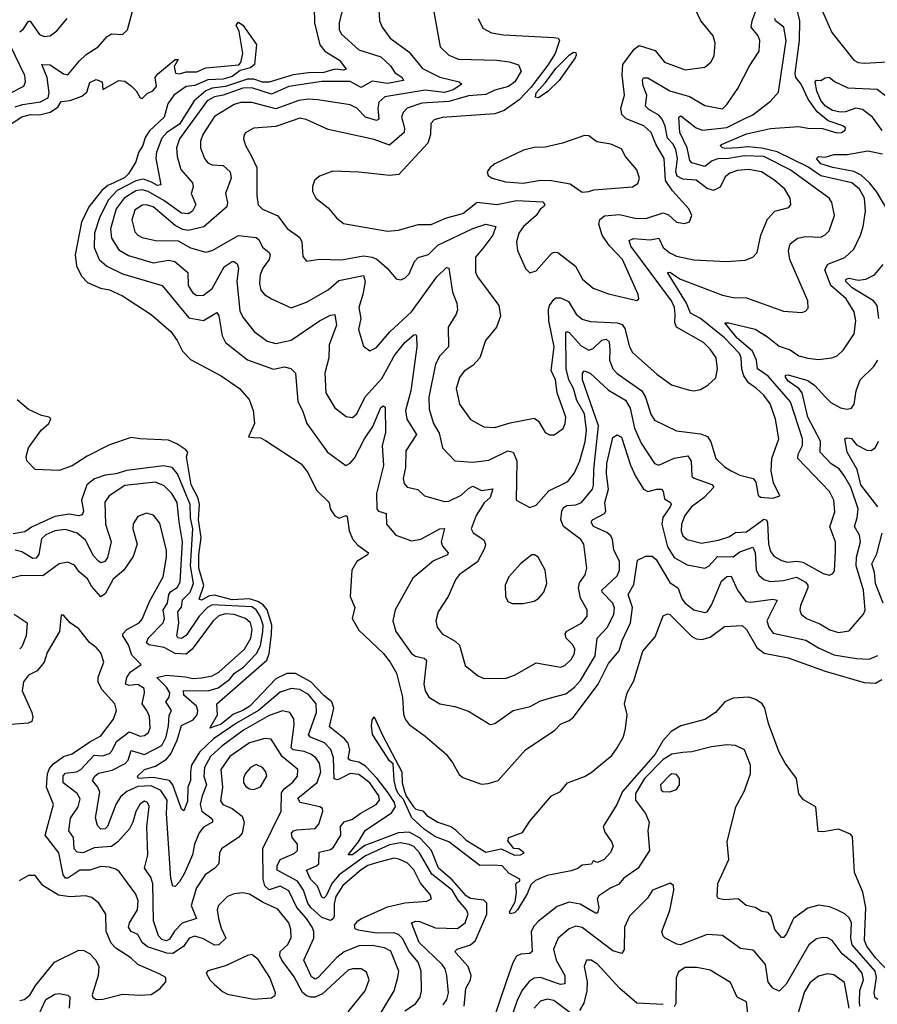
# Model space of a CAD drawing. Extents: x 1443846 to 1577407, y 839182 to 927291.
# Tile 393 of 535: x 1542195 to 1546113, y 887513 to 892009. Entities that reach past the tile are written whole.
import ezdxf

# ---------------------------------------------------------------- set-up
doc = ezdxf.new("R2010")
doc.units = 0

msp = doc.modelspace()

# ---------------------------------------------------------------- linework, layer by layer
at = {"layer": '0CON20XD'}
for points in [[(1542175, 891612), (1542207.3, 891622.7), (1542290, 891635), (1542325, 891652.4), (1542330, 891675), (1542321.2, 891745), (1542296.7, 891805), (1542335, 891802.9), (1542395, 891762.5), (1542415, 891756.9), (1542468, 891822), (1542499.2, 891850.8), (1542553.6, 891885), (1542595, 891933.3), (1542615, 891944.5), (1542665, 891941.5), (1542687.6, 891962.4), (1542714.7, 892065.3)], [(1543541, 892065), (1543541.8, 891995), (1543565.8, 891895), (1543589.2, 891865), (1543656.4, 891825), (1543687.1, 891782.9), (1543675, 891778.8), (1543635, 891783), (1543585, 891769), (1543515, 891767.2), (1543445, 891757.3), (1543335, 891723.4), (1543305, 891724.2), (1543265, 891737.5), (1543235, 891737.2), (1543135, 891704.3), (1543075, 891697.1), (1543044.8, 891685.2), (1542991.8, 891638.2), (1542925, 891532.3), (1542867.8, 891495), (1542845, 891468.9), (1542820.6, 891405), (1542817.7, 891375), (1542839.5, 891255), (1542825, 891251.6), (1542796.8, 891266.8), (1542760.9, 891280.9), (1542725, 891274.2), (1542641.1, 891228.9), (1542599.7, 891185), (1542559.3, 891105), (1542537, 891035), (1542535, 890968.8), (1542558.8, 890915), (1542593.5, 890883.5), (1542665, 890848.4), (1542845.2, 890795.2), (1542968.2, 890648.2), (1543035, 890635.2), (1543095, 890672.9), (1543105, 890656.7), (1543120.3, 890565), (1543134.7, 890535), (1543235.8, 890455.8), (1543355, 890414.2), (1543405, 890424.5), (1543433.6, 890416.4), (1543454.5, 890394.5), (1543465.8, 890265.8), (1543487.1, 890225), (1543506.1, 890165), (1543601.2, 890035), (1543685, 889973.6), (1543705, 889983.8), (1543725, 890007.7), (1543769.7, 890095), (1543808.1, 890151.9), (1543845, 890238.4), (1543855, 890245.9), (1543865, 890240.6), (1543865.9, 890125), (1543851.1, 890065), (1543856.8, 889973.2), (1543824.8, 889845), (1543826.3, 889776.3), (1543834.7, 889764.7), (1543869.2, 889755), (1543870.5, 889705), (1543913.3, 889655), (1543985, 889629.2), (1544027.6, 889637.6), (1544115, 889684.6), (1544135, 889686.2), (1544120, 889625), (1544126.2, 889605), (1544151.8, 889575), (1544148.9, 889565), (1544085, 889537.9), (1543990.6, 889459.4), (1543910.6, 889315), (1543899.4, 889265), (1543913.8, 889215), (1543985.7, 889115.7), (1544002.9, 889102.9), (1544043.1, 889093.1), (1544054, 889084), (1544041.6, 888975), (1544046.9, 888945), (1544064.5, 888915), (1544114.7, 888884.7), (1544182.7, 888872.7), (1544245, 888851.1), (1544345, 888790.6), (1544365, 888795.6), (1544450, 888855), (1544526.6, 888873.4), (1544575, 888899.5), (1544625.9, 888914.1), (1544689.4, 888930.6), (1544729.4, 888960.6), (1544757.6, 888992.4), (1544823.5, 889105), (1544832.9, 889185), (1544880.6, 889235), (1544909.1, 889295), (1544912.4, 889322.4), (1544905.3, 889345), (1544855.4, 889395), (1544854.6, 889405), (1544925, 889469.5), (1544934.7, 889495), (1544934.7, 889535), (1544908.9, 889588.9), (1544903.6, 889635), (1544895, 889652.2), (1544877.9, 889667.9), (1544816.9, 889695), (1544805.6, 889715), (1544811.9, 889725), (1544866.1, 889753.9), (1544873.2, 889765), (1544867.6, 889805), (1544884.2, 889865), (1544875.4, 889935), (1544877.5, 889982.5), (1544905, 890101.1), (1544925, 890113.6), (1544945, 890103.5), (1544985.4, 889974.6), (1545007.8, 889925), (1545045, 889866.1), (1545065, 889854.8), (1545105.9, 889865.9), (1545128, 889865), (1545135.3, 889855.3), (1545141.2, 889821.2), (1545168, 889805), (1545171.1, 889795), (1545166.2, 889785), (1545133.5, 889736.5), (1545128.4, 889705), (1545155, 889602.1), (1545185, 889553.5), (1545245, 889520), (1545325, 889504.6), (1545345, 889515.4), (1545382.3, 889557.7), (1545455, 889556.3), (1545485, 889579.2), (1545545, 889600), (1545555, 889576.7), (1545559.2, 889495), (1545572.1, 889472.1), (1545595, 889453.3), (1545623.4, 889443.4), (1545685, 889447.9), (1545743.2, 889463.2), (1545785, 889440.7), (1545795, 889427.5), (1545795.9, 889415), (1545762.8, 889335), (1545759.7, 889315), (1545764.6, 889295), (1545790, 889275), (1545850.6, 889250.6), (1545896.1, 889223.9), (1545935, 889210.8), (1545985, 889217.9), (1546050, 889295), (1546057.3, 889312.7), (1546049.6, 889405), (1546016.9, 889515), (1546017.5, 889555), (1546036.6, 889625), (1546032.2, 889655), (1546008.7, 889695), (1546021.1, 889735), (1546025.2, 889775), (1545991.3, 889875), (1545963, 889925), (1545938.1, 889958.1), (1545901.6, 889981.6), (1545851.2, 890035), (1545852.7, 890085), (1545795.2, 890195), (1545769.6, 890305), (1545755.1, 890325.1), (1545705, 890358.8), (1545692.8, 890377.2), (1545693.6, 890386.4), (1545705, 890387.4), (1545795, 890361.4), (1545828.2, 890338.2), (1545876.2, 890286.2), (1545900.9, 890260.9), (1545945, 890236.5), (1545975, 890231.1), (1545995, 890235.7), (1546006.5, 890253.5), (1546015.9, 890314.1), (1546034, 890365), (1546096.4, 890425), (1546115.2, 890454.8)], [(1543674.8, 892075.2), (1543654.7, 891995), (1543654.1, 891965), (1543662.9, 891945), (1543745, 891871.4), (1543845, 891839.3), (1543888.8, 891798.8), (1543908.4, 891768.4), (1543941.8, 891745), (1543947.9, 891732.1), (1543875, 891718.1), (1543805, 891728.6), (1543755, 891700.2), (1543705, 891726.8), (1543575, 891727.1), (1543425, 891703.9), (1543345, 891670), (1543255, 891697.8), (1543215, 891697.1), (1543125, 891665.3), (1543085, 891657.9), (1543051.4, 891638.6), (1542925.1, 891464.9), (1542911.1, 891425), (1542914.2, 891385), (1542931.1, 891325), (1542984.7, 891265), (1542986.8, 891245), (1542979.1, 891215), (1542999.2, 891165), (1542984.7, 891135), (1542965, 891122.7), (1542935, 891126.1), (1542853.7, 891183.7), (1542781.4, 891225), (1542755, 891232.9), (1542725, 891227.4), (1542673, 891195), (1542636.2, 891145), (1542610, 891055), (1542615, 891011.9), (1542647.8, 890957.8), (1542692.1, 890932.1), (1542805, 890899), (1542875, 890912), (1542903.6, 890905), (1542963.4, 890855), (1542965.4, 890795), (1542985, 890763.3), (1543005, 890750.4), (1543035, 890751.2), (1543075, 890781.6), (1543129.3, 890880.7), (1543165, 890904.6), (1543175.3, 890905.3), (1543188.9, 890895), (1543194.6, 890875), (1543187.2, 890815), (1543200.1, 890680.1), (1543215, 890650.6), (1543266.2, 890585), (1543325, 890541.2), (1543365, 890531.2), (1543435, 890545.7), (1543565, 890633.5), (1543615, 890660), (1543635, 890662.5), (1543642.9, 890615), (1543609.1, 890525), (1543606.9, 890465), (1543589.7, 890395), (1543593.6, 890305), (1543635, 890237.1), (1543687.2, 890197.2), (1543715, 890192.2), (1543735, 890209.4), (1543773.2, 890286.8), (1543849.2, 890370.8), (1543881.8, 890428.2), (1543905.8, 890474.2), (1543955, 890534.7), (1543995, 890569.6), (1544005, 890572), (1544007.7, 890565), (1544010, 890515), (1543982.6, 890315), (1543957.6, 890225), (1543964.3, 890185), (1544007.2, 890115), (1543959, 890041), (1543957.3, 889965), (1543947.1, 889915), (1543951.4, 889891.4), (1543965.8, 889875), (1544013.6, 889863.6), (1544044.6, 889834.6), (1544135, 889808.5), (1544155, 889810.4), (1544211.8, 889838.2), (1544245, 889868.7), (1544265, 889878.8), (1544305, 889859.2), (1544356.6, 889866.6), (1544345, 889827.8), (1544317.5, 889802.5), (1544280, 889745), (1544257.8, 889685), (1544266.6, 889666.6), (1544315, 889634), (1544322.5, 889615), (1544318.9, 889595), (1544286.8, 889533.2), (1544205, 889476.4), (1544187.3, 889455), (1544152.7, 889375), (1544107.5, 889305), (1544096.7, 889265), (1544102.2, 889235), (1544125, 889204.2), (1544185, 889171.1), (1544205, 889152.5), (1544229.7, 889059.7), (1544286, 889015), (1544315, 889001.5), (1544417.7, 889002.3), (1544455, 889016.4), (1544555, 889072.2), (1544665, 889052.9), (1544685, 889060.9), (1544715, 889087.5), (1544730, 889115), (1544730.9, 889135), (1544721.3, 889155), (1544692, 889185), (1544686.8, 889205), (1544695, 889217.3), (1544763.8, 889255), (1544787.5, 889285), (1544788.2, 889315), (1544757.7, 889367.7), (1544748.1, 889415), (1544752.1, 889437.9), (1544777.7, 889475), (1544785.4, 889505.4), (1544772.5, 889615), (1544758.2, 889635), (1544679.2, 889695), (1544667.1, 889725), (1544671.3, 889765), (1544678.8, 889781.2), (1544695, 889791.1), (1544735, 889793.8), (1544761.2, 889805), (1544811.4, 889865), (1544816.9, 889883.1), (1544817.5, 889955), (1544839.5, 890155), (1544765.9, 890365), (1544765.6, 890395), (1544775, 890405.5), (1544800.6, 890395), (1544885, 890317.7), (1544962.5, 890272.5), (1544983.9, 890235), (1545004.2, 890144.2), (1545033.9, 890075), (1545095, 889983.1), (1545114.6, 889974.6), (1545185, 890007.5), (1545247.3, 890017.3), (1545262.8, 889992.8), (1545266.2, 889925), (1545276.2, 889916.2), (1545356.9, 889886.9), (1545366.1, 889875), (1545322.5, 889827.5), (1545263.4, 889785), (1545234.1, 889745), (1545218.8, 889705), (1545216.6, 889675), (1545225, 889652.2), (1545245, 889636), (1545309.6, 889619.6), (1545387.8, 889632.2), (1545435, 889647.1), (1545465, 889667.2), (1545515, 889671), (1545595, 889727.8), (1545606, 889725), (1545612, 889712), (1545615.5, 889615.5), (1545623.2, 889583.2), (1545640.1, 889560.1), (1545675, 889539.3), (1545702.8, 889532.8), (1545745, 889536.9), (1545772.8, 889532.8), (1545865, 889480), (1545895, 889472.5), (1545909.7, 889480.3), (1545916.9, 889493.1), (1545922.7, 889582.7), (1545921.8, 889625), (1545896.7, 889693.3), (1545918.7, 889761.3), (1545914.7, 889815), (1545894.2, 889854.2), (1545750, 890005), (1545751.5, 890025), (1545771.7, 890065), (1545771.2, 890095), (1545716.5, 890265), (1545615, 890382.3), (1545565.8, 890415), (1545561.5, 890455), (1545542.9, 890495), (1545472.7, 890555), (1545416.7, 890625), (1545434.6, 890625.4), (1545555, 890595.8), (1545611.4, 890561.4), (1545665, 890518), (1545715, 890501.1), (1545755, 890473.8), (1545795, 890463.1), (1545845, 890457.9), (1545904.6, 890465.4), (1545930, 890475), (1545958.5, 890501.5), (1546007.3, 890575), (1546015.4, 890635), (1546007.5, 890675), (1545970.4, 890735), (1545900.9, 890795), (1545873.4, 890866.6), (1545886.3, 890893.6), (1545965, 890923.6), (1546005, 890960.8), (1546036.9, 891025), (1546048.5, 891065), (1546058.9, 891135), (1546053.7, 891195), (1546031.6, 891235), (1545996.2, 891265), (1545855, 891296.7), (1545795, 891337.9), (1545656, 891406), (1545585, 891423.5), (1545521.2, 891428.8), (1545475.3, 891424.7)], [(1543835.7, 892055), (1543838.6, 892005), (1543850.6, 891975), (1543888.2, 891925), (1543973.1, 891863.1), (1544035, 891786.7), (1544115, 891746.5), (1544203.3, 891725), (1544215.5, 891715), (1544175, 891689.1), (1544135, 891676.9), (1544047.2, 891687.2), (1543862.5, 891657.5), (1543835, 891632.5), (1543830.9, 891605), (1543836, 891555), (1543825, 891548.9), (1543775, 891564.8), (1543735, 891604.7), (1543705, 891620.9), (1543556.8, 891643.2), (1543515, 891645.9), (1543469.9, 891640.1), (1543365, 891602.8), (1543255, 891630.6), (1543205, 891631.6), (1543175, 891621.8), (1543085, 891567.8), (1543031.2, 891485), (1543021.8, 891455), (1543021.8, 891425), (1543038.9, 891375), (1543055, 891355.5), (1543075, 891347.3), (1543125, 891343.6), (1543157.2, 891315), (1543160.8, 891285), (1543134.7, 891215), (1543143.7, 891175), (1543140.7, 891155), (1543036.7, 891063.3), (1542965, 891047.1), (1542941, 891051), (1542905, 891068.9), (1542805, 891155.2), (1542775, 891164.4), (1542755, 891162.6), (1542720.5, 891139.5), (1542707.5, 891095), (1542721, 891041), (1542734.5, 891025), (1542754.3, 891015), (1542815, 891001.2), (1542919.7, 890999.7), (1542975, 890967.9), (1543045, 890948.2), (1543075, 890955.5), (1543195, 891024), (1543275.6, 891015), (1543288.2, 891005), (1543305, 890970.9), (1543335, 890946.4), (1543339.6, 890935), (1543334.7, 890915), (1543306, 890875), (1543293.2, 890845), (1543290, 890805), (1543297.3, 890775), (1543313.1, 890755), (1543345, 890734.5), (1543435, 890694.3), (1543505, 890718.8), (1543605, 890776.5), (1543652.3, 890817.7), (1543765, 890840.8), (1543773.6, 890813.6), (1543763.3, 890755), (1543744.3, 890695), (1543753.3, 890645), (1543742.1, 890595), (1543765, 890518.8), (1543795, 890497.1), (1543825, 890511.9), (1543886.7, 890583.3), (1543985, 890675.3), (1544100, 890835), (1544145, 890878), (1544155, 890874.5), (1544172.3, 890765), (1544192.7, 890715), (1544195.4, 890685), (1544189.6, 890665), (1544152.2, 890605), (1544154.5, 890515), (1544113.9, 890475), (1544094, 890436), (1544064.2, 890285), (1544065, 890231.2), (1544085.2, 890165.2), (1544111.9, 890121.9), (1544126.9, 890055), (1544183.3, 889995), (1544265, 889988.5), (1544337.8, 889997.8), (1544425, 890040.7), (1544449.1, 890035), (1544465.8, 889994.2), (1544462.5, 889815), (1544525, 889782), (1544555, 889792), (1544612.3, 889857.7), (1544699.6, 889900.4), (1544730.3, 889939.7), (1544754.2, 889995), (1544778.3, 890081.7), (1544784.8, 890135), (1544775, 890210), (1544739.8, 890269.8), (1544724.6, 890325), (1544703.5, 890365), (1544690.9, 890415), (1544690.4, 890579.6), (1544695, 890585.4), (1544705, 890580.8), (1544760.8, 890520.8), (1544795, 890501), (1544815, 890507.6), (1544855, 890545.3), (1544875, 890550.4), (1544888, 890538), (1544891, 890501), (1544890.2, 890455), (1544904.5, 890414.5), (1544925, 890393.5), (1545037.9, 890315), (1545054.3, 890285), (1545077.8, 890207.8), (1545095, 890180.9), (1545195, 890131.8), (1545305, 890117.8), (1545336.8, 890106.8), (1545352.1, 890082.1), (1545375.6, 890005), (1545415, 889967.5), (1545445, 889949.6), (1545485, 889930), (1545545.8, 889915), (1545557.3, 889897.3), (1545568, 889838), (1545578.8, 889828.8), (1545635.7, 889824.3), (1545667.5, 889835), (1545638.6, 889895), (1545627.6, 889947.6), (1545631.5, 890005), (1545662.5, 890095), (1545647.2, 890185), (1545624.1, 890255), (1545594.7, 890295), (1545560.9, 890325), (1545525, 890351.3), (1545503.2, 890383.2), (1545494.2, 890414.2), (1545491.6, 890465), (1545483, 890485), (1545415, 890557.3), (1545305, 890644.8), (1545259, 890669), (1545241, 890715), (1545154.7, 890855.3), (1545165, 890857.2), (1545214.4, 890824.4), (1545405, 890750.9), (1545455, 890741.2), (1545515, 890738.9), (1545685, 890678.9), (1545767.4, 890672.6), (1545785, 890678.6), (1545797.3, 890692.7), (1545795.5, 890725.5), (1545714, 890914), (1545706.7, 890953.3), (1545715, 890985.6), (1545748.1, 891011.9), (1545785, 891019.4), (1545855, 891016.2), (1545875, 891026.4), (1545892.7, 891045), (1545916.7, 891115), (1545905.4, 891175), (1545893.3, 891195), (1545715, 891324.4), (1545595, 891385.3), (1545505, 891387.4), (1545435, 891375.3), (1545385, 891374), (1545358.1, 891365), (1545325, 891339.2), (1545265.7, 891355.7), (1545257, 891367), (1545243.6, 891425), (1545210.3, 891495), (1545205.7, 891564.3), (1545215, 891570), (1545285, 891515.3), (1545315, 891505.3), (1545425, 891517.4), (1545510.7, 891559.3), (1545545, 891575.3), (1545625, 891637.5), (1545661.4, 891678.6), (1545696.9, 891915), (1545686, 891975), (1545648.2, 892005), (1545645.3, 892015)], [(1544086.7, 892045), (1544115.7, 891885), (1544155, 891846.7), (1544199.1, 891829.1), (1544375, 891825.3), (1544432.4, 891817.6), (1544473.3, 891803.3), (1544486.6, 891775), (1544456.9, 891725), (1544428.1, 891705), (1544365, 891687.4), (1544325, 891667.6), (1544245, 891661.3), (1544155, 891635.9), (1544031.7, 891628.3), (1543965.5, 891605), (1543946.8, 891585), (1543939.3, 891565), (1543952.9, 891515), (1543951.6, 891495), (1543885, 891436.6), (1543815, 891462.5), (1543605, 891508.5), (1543504.2, 891554.2), (1543475, 891559.5), (1543365, 891521.1), (1543265, 891514.5), (1543228.8, 891495), (1543220, 891485), (1543217.5, 891465), (1543226.9, 891435), (1543253.8, 891386.2), (1543278, 891335), (1543278.9, 891205), (1543284.6, 891164.6), (1543305, 891144.3), (1543375, 891113.5), (1543416.4, 891056.4), (1543474.4, 891015), (1543483.6, 890995), (1543488.3, 890928.3), (1543505, 890907.1), (1543565, 890915.3), (1543665, 890912.6), (1543765, 890930.9), (1543805, 890925.6), (1543826, 890916), (1543874.3, 890875), (1543915, 890826), (1543935, 890820.8), (1543955, 890828.6), (1543975, 890848.9), (1543998.8, 890905), (1544015, 890923.8), (1544062.6, 890937.4), (1544105, 890980), (1544265, 891056), (1544325, 891075.7), (1544370, 891065), (1544356.7, 891025), (1544315, 890971.1), (1544278.1, 890925), (1544277.1, 890857.1), (1544286.7, 890835), (1544383.2, 890705), (1544390.9, 890655), (1544374, 890606), (1544323.5, 890545), (1544297.7, 890465), (1544265, 890430), (1544225, 890404.4), (1544204.6, 890375), (1544189.6, 890325), (1544203.5, 890253.5), (1544255, 890184.4), (1544315, 890149.6), (1544365, 890146.4), (1544435, 890168.2), (1544545, 890189.5), (1544565.3, 890175.3), (1544595, 890124.2), (1544615, 890113.1), (1544636.4, 890113.6), (1544677.1, 890142.9), (1544687.3, 890165), (1544690, 890195), (1544650, 890305), (1544642.1, 890365), (1544622.4, 890407.6), (1544637.4, 890515), (1544612.5, 890635), (1544610.4, 890685), (1544615.8, 890705), (1544635, 890732.2), (1544645, 890739.1), (1544665, 890739.7), (1544701.9, 890721.9), (1544737.1, 890665), (1544765, 890641.8), (1544801.7, 890631.7), (1544925, 890625.5), (1544947.2, 890617.2), (1544959.6, 890599.6), (1544980.7, 890515), (1544995, 890489.5), (1545105, 890390.5), (1545172.6, 890342.6), (1545255, 890317.1), (1545275, 890314.2), (1545305, 890321.2), (1545339.1, 890340.9), (1545375.5, 890374.5), (1545383.1, 890415), (1545376.4, 890465), (1545349.6, 890505), (1545318.2, 890535), (1545195, 890604.7), (1545188.1, 890625), (1545190, 890665), (1545186.2, 890695), (1545172.1, 890725), (1544987.3, 890975), (1544978.6, 891001.4), (1544999.1, 891010.9), (1545075, 891003.6), (1545115, 891011.6), (1545135, 890969.6), (1545165, 890944.3), (1545195, 890930), (1545275, 890913.3), (1545424.5, 890905.5), (1545508.9, 890911.1), (1545545, 890924.4), (1545563.7, 890946.3), (1545581.2, 891025), (1545611.2, 891098.8), (1545645, 891135.6), (1545708.6, 891151.4), (1545718.1, 891165), (1545715.5, 891195), (1545690.4, 891235), (1545644.8, 891274.8), (1545584.4, 891314.4), (1545524.8, 891325.2), (1545475, 891320.7), (1545438.6, 891308.6), (1545417.6, 891292.4), (1545394.8, 891245.2), (1545365, 891229.3), (1545335, 891238.4), (1545285, 891276.1), (1545225, 891281.4), (1545199, 891295), (1545192.4, 891315), (1545200.7, 891375), (1545193.1, 891415), (1545181.1, 891441.1), (1545155, 891468.2), (1545143.6, 891523.6), (1545130.5, 891555), (1545115, 891573), (1545069.5, 891599.5), (1545054.7, 891615), (1545060.3, 891665), (1545043.1, 891706.9), (1545040, 891735), (1545045.5, 891744.5), (1545065, 891743.2), (1545165, 891685.2), (1545255, 891658.9), (1545325, 891617.5), (1545405, 891602.1), (1545425, 891621.5), (1545475.2, 891694.8), (1545527.9, 891795), (1545572.9, 891865), (1545576.2, 891915), (1545568.8, 891935), (1545536.8, 891975), (1545541.9, 892005), (1545563.5, 892065)], [(1545015, 890726.7), (1545023.3, 890735), (1545021.2, 890755), (1544948.8, 890915), (1544888.4, 890978.4), (1544856.5, 891025), (1544840.2, 891075), (1544845, 891096.4), (1544866.6, 891113.4), (1544935, 891119.5), (1545005, 891103.2), (1545055, 891101.8), (1545135, 891127.9), (1545158.5, 891118.5), (1545195, 891084.4), (1545231.7, 891078.3), (1545255, 891086.2), (1545265.8, 891115), (1545251.9, 891145), (1545177.2, 891227.3), (1545144.9, 891274.9), (1545138.5, 891375), (1545101.3, 891441.3), (1545079.4, 891495), (1545046.7, 891525), (1544966.3, 891556.3), (1544946.2, 891576.2), (1544941.6, 891605), (1544958.4, 891665), (1544948, 891758), (1544950, 891805), (1545002.4, 891875), (1545025, 891890.9), (1545098.3, 891868.3), (1545141.4, 891815), (1545235, 891781.1), (1545325, 891792.2), (1545352.9, 891815), (1545367.5, 891845), (1545372.1, 891902.1), (1545362.9, 891935), (1545307.1, 892005), (1545278.2, 892065)], [(1545475.3, 891424.7), (1545421, 891421), (1545405.8, 891425), (1545395.8, 891435), (1545401.1, 891438.9), (1545515, 891488.1), (1545625, 891512.4), (1545755, 891521.2), (1545795, 891513.5), (1545862.1, 891512.1), (1545927.4, 891492.6), (1545950, 891495), (1545966, 891505), (1545968, 891515), (1545956.2, 891525), (1545888.2, 891548.2), (1545838.4, 891588.4), (1545797.2, 891647.2), (1545764.5, 891715), (1545740.3, 891745), (1545738.2, 891765), (1545757.2, 891915), (1545758.3, 892005), (1545742.2, 892075)], [(1545858, 892058), (1545905, 891950.9), (1546005, 891824.4), (1546025, 891814.5), (1546055, 891810.4), (1546185, 891818.2), (1546206.7, 891805), (1546246.8, 891756.8), (1546271.2, 891741.2), (1546355, 891727.5), (1546395, 891705.6), (1546425, 891698.9), (1546458.6, 891711.4), (1546491.5, 891755), (1546512.2, 891827.8), (1546517.8, 891885), (1546431.9, 892065)], [(1542135, 891520.8), (1542205, 891566.2), (1542245, 891576.8), (1542285, 891575.2), (1542333.5, 891586.5), (1542369.7, 891610.3), (1542385, 891635.5), (1542425, 891640), (1542479.4, 891660.6), (1542501.4, 891678.6), (1542515, 891723.3), (1542545, 891736.2), (1542572.5, 891725), (1542575, 891690), (1542648.3, 891731.7), (1542675, 891729.2), (1542706.4, 891706.4), (1542727.5, 891685), (1542745, 891652.5), (1542755, 891650), (1542778.1, 891671.9), (1542803.3, 891685), (1542820, 891705), (1542813.3, 891745), (1542825, 891760), (1542905, 891827.5), (1542918.3, 891828.3), (1542900, 891795), (1542907.5, 891765), (1542925, 891762), (1542955, 891770.9), (1543005, 891770.6), (1543045, 891789.6), (1543196.2, 891803.8), (1543205.7, 891814.3), (1543214.7, 891855), (1543197.8, 891955), (1543183.6, 891985), (1543195, 891997.5), (1543214.5, 891985), (1543276.8, 891896.8), (1543268.1, 891805), (1543250.2, 891789.8), (1543203, 891777), (1543165, 891749.4), (1543125, 891737.2), (1543055, 891734.2), (1542995, 891708.4), (1542955, 891704.5), (1542899.2, 891665), (1542872.5, 891625), (1542855, 891563.8), (1542788.8, 891501.2), (1542768.3, 891471.7), (1542756.9, 891435), (1542737.2, 891402.7), (1542725, 891360), (1542692.7, 891305), (1542675, 891289.5), (1542625, 891264.9), (1542597.2, 891252.8), (1542570.3, 891229.7), (1542511.1, 891155), (1542477.2, 891085), (1542448.5, 890935), (1542455.3, 890885.3), (1542478.1, 890838.1), (1542505, 890809.1), (1542563.5, 890783.5), (1542605, 890775.3), (1542665, 890747.7), (1542795, 890663.6), (1542885, 890586.2), (1542915, 890544.5), (1542939.3, 890495), (1542975, 890458.2), (1543115, 890383.8), (1543199.1, 890325), (1543243.6, 890275), (1543261.8, 890225), (1543267.5, 890165), (1543240, 890105), (1543265, 890100.9), (1543295, 890100.5), (1543318.5, 890088.5), (1543480.7, 889980.7), (1543511.2, 889941.2), (1543550.3, 889860.3), (1543608.6, 889805), (1543613.6, 889775), (1543634.3, 889744.3), (1543655, 889733.5), (1543685, 889746), (1543690.5, 889740.5), (1543700.7, 889675), (1543716.9, 889635), (1543739.5, 889609.5), (1543788, 889575), (1543783.3, 889565), (1543735.3, 889534.7), (1543712.5, 889495), (1543704.2, 889375.8), (1543726.5, 889325), (1543713.6, 889275), (1543745, 889221.1), (1543855, 889116.2), (1543888.1, 889075), (1543916.9, 889025), (1543943.9, 888915), (1543948.1, 888838.1)], [(1542195, 891954.3), (1542212.7, 891967.3), (1542235, 892002.5), (1542242.4, 892002.4), (1542285, 891941.1), (1542307, 891933), (1542335, 891936.2), (1542365, 891958.5), (1542411.5, 892015)], [(1544290, 892015), (1544310.5, 891970.5), (1544350.6, 891949.4), (1544405, 891940.4), (1544635, 891927.8), (1544654.4, 891924.4), (1544661.4, 891915), (1544640.8, 891855), (1544608.1, 891801.9), (1544530.4, 891699.6), (1544476.8, 891643.2), (1544408.2, 891595), (1544365, 891579.2), (1544125, 891563.4), (1544087.8, 891552.2), (1544073.5, 891535), (1544071.4, 891485), (1544059.3, 891445), (1543926.9, 891303.1), (1543885, 891298.5), (1543745, 891313.1), (1543625, 891318.1), (1543564.4, 891295.6), (1543542, 891275), (1543532.3, 891247.7), (1543532, 891225), (1543548, 891195), (1543605, 891150), (1543642.9, 891105), (1543675, 891078.6), (1543875, 891043.5), (1543925, 891048.2), (1544015, 891073.5), (1544075, 891074.1), (1544144.4, 891104.4), (1544219.4, 891125), (1544285, 891175.4), (1544375, 891165.2), (1544465, 891184.5), (1544585, 891177.8), (1544594, 891165), (1544588, 891155), (1544575, 891146.2), (1544555.2, 891114.8), (1544496.5, 891065), (1544475.6, 891035), (1544464.4, 890995), (1544469.2, 890955), (1544505, 890873.3), (1544525, 890853.8), (1544555, 890862), (1544625, 890941.1), (1544637.3, 890947.3), (1544654, 890946), (1544734.2, 890884.2), (1544765.5, 890825), (1544815, 890783.3), (1544885, 890757.5), (1545015, 890726.7)], [(1542154.6, 891675.4), (1542214.1, 891705.9), (1542222.1, 891725), (1542218.5, 891755), (1542155, 891886.3)], [(1544565, 891651.9), (1544550.8, 891655), (1544554.2, 891675.8), (1544597.3, 891722.7), (1544643.6, 891786.4), (1544705, 891848.2), (1544725, 891860.5), (1544735, 891860), (1544737.9, 891847.9), (1544732.7, 891835), (1544658.9, 891731.1), (1544608.2, 891681.8), (1544565, 891651.9)], [(1546135, 891503.5), (1546091.4, 891565), (1546045, 891600), (1546015, 891605.8), (1545968.2, 891588.2), (1545945, 891587), (1545908.5, 891595), (1545876.9, 891615), (1545855, 891640), (1545836.2, 891683.8), (1545828.8, 891725), (1545835, 891733.3), (1545855, 891731.2), (1545875.4, 891744.6), (1545893.6, 891746.4), (1545917.5, 891727.5), (1545978.3, 891698.3), (1546112.1, 891692.1), (1546160, 891655)], [(1544765, 891222.5), (1544795, 891224.4), (1544817.8, 891232.2), (1544995, 891245.5), (1545018.5, 891261.5), (1545027.3, 891285), (1545015, 891324.2), (1544962.5, 891385), (1544945, 891419.4), (1544895, 891441.3), (1544832.3, 891452.3), (1544795, 891479.2), (1544775, 891480.8), (1544674.5, 891445.5), (1544595, 891426.8), (1544545, 891426.1), (1544496.3, 891413.7), (1544365, 891350.6), (1544344.4, 891335), (1544331.1, 891315), (1544335, 891298), (1544354, 891285), (1544415, 891268.5), (1544495, 891262.5), (1544575, 891276), (1544625, 891275.4), (1544710, 891260), (1544765, 891222.5)], [(1546163, 891135), (1546108.8, 891225), (1546077.4, 891265), (1546038.8, 891298.8), (1546005, 891316.1), (1545910, 891335), (1545855, 891350.9), (1545835.6, 891375), (1545844.6, 891385.4), (1545875, 891382.3), (1545915, 891393.5), (1545975.9, 891394.1), (1546070.1, 891410.1), (1546137.2, 891397.2)], [(1546119.8, 890645), (1546112.4, 890705), (1546095.9, 890725), (1545998.3, 890785), (1545967, 890815), (1545970.8, 890825), (1545985, 890828.5), (1546025, 890820.1), (1546060.8, 890825), (1546100.5, 890845), (1546139.2, 890890.8)], [(1544225.1, 887504.9), (1544233.1, 887585), (1544255.1, 887624.9), (1544257.5, 887645), (1544243.7, 887685), (1544187.4, 887747.4), (1544184.6, 887755), (1544194.3, 887765), (1544255, 887784.7), (1544277.6, 887805), (1544328.5, 887925), (1544328.4, 887975), (1544315, 887988.9), (1544255, 887997), (1544235, 888007.7), (1544171.1, 888081.1), (1544108.7, 888135), (1544076.9, 888215), (1544025, 888271.6), (1543975, 888299.5), (1543925, 888295.5), (1543771.5, 888238.5), (1543716.1, 888195), (1543696, 888195), (1543743.6, 888255), (1543773.9, 888306.1), (1543893.3, 888386.7), (1543911.2, 888415), (1543906.7, 888435), (1543878.3, 888478.3), (1543827.8, 888545), (1543775, 888600.5), (1543745, 888619), (1543706, 888626), (1543695, 888634.6), (1543702.9, 888675), (1543696.2, 888705), (1543679.5, 888725), (1543610.2, 888780.2), (1543630, 888865), (1543621.5, 888895), (1543585, 888923.1), (1543525, 888985.4), (1543455, 889023.9), (1543415, 889024.3), (1543365, 889000.1), (1543245.8, 888875), (1543215, 888854.9), (1543172.2, 888837.8), (1543115, 888791.9), (1543064.4, 888774.4), (1543098.4, 888835), (1543096.4, 888885), (1543323.9, 889085), (1543334.7, 889115), (1543346.1, 889203.9), (1543347.4, 889245), (1543325.5, 889315), (1543307.6, 889337.6), (1543283.1, 889353.1), (1543245, 889365.1), (1543165, 889360.5), (1543085, 889381.6), (1543062.2, 889377.8), (1543025, 889359.1), (1543015, 889362.5), (1543035.9, 889425), (1543013.5, 889505), (1543012.9, 889565), (1543024.4, 889645), (1543012, 889725), (1543017.2, 889795), (1543010.3, 889825), (1542979, 889885), (1542957.5, 890012.5), (1542963.8, 890035), (1542953.8, 890045), (1542912.9, 890072.9), (1542875, 890088.7), (1542745, 890094.7), (1542705, 890102.2), (1542605, 890067.5), (1542503.5, 890016.5), (1542435, 889971.5), (1542375, 889951.3), (1542265, 889954.7), (1542228.1, 889995), (1542224.6, 890015), (1542236, 890055), (1542293.3, 890135), (1542327.5, 890165), (1542337, 890187), (1542330, 890195), (1542295, 890201.2), (1542235, 890228.8), (1542183.7, 890273.7)], [(1546115.7, 889785), (1546038.2, 889885), (1546020.5, 889955), (1545974.7, 890035), (1545964.4, 890095), (1545975, 890100.7), (1545995, 890096.5), (1546018.6, 890068.6), (1546065, 890043.2), (1546085, 890042.1), (1546104.2, 890055.7), (1546118.2, 890085)], [(1544129.4, 887510.6), (1544146.5, 887535), (1544153.7, 887565), (1544146.4, 887645), (1544138.6, 887675), (1544125.3, 887695), (1544020.4, 887795), (1543985.7, 887885), (1544005, 887893.2), (1544021.7, 887891.8), (1544095, 887863), (1544195, 887859.7), (1544230.6, 887885), (1544243.3, 887925), (1544236.2, 887945), (1544198.3, 887988.3), (1544170.1, 888035), (1544077.2, 888107.2), (1544021.9, 888205), (1543995, 888233.8), (1543973.6, 888243.6), (1543935, 888249.7), (1543885, 888241.4), (1543775, 888190.4), (1543654.6, 888105), (1543620.5, 888065), (1543595, 888007.7), (1543585, 887998.2), (1543575, 888002.9), (1543555, 888052.9), (1543523.5, 888085), (1543505.5, 888125), (1543551.1, 888145), (1543561.2, 888155), (1543562.4, 888207.6), (1543615, 888220), (1543628.6, 888231.4), (1543661.9, 888285), (1543660.8, 888325), (1543676.7, 888346.7), (1543715, 888359), (1543750, 888385), (1543823.8, 888425), (1543838.6, 888445), (1543836.2, 888465), (1543795.1, 888525.1), (1543745, 888562.1), (1543705, 888567.7), (1543655, 888540.7), (1543645, 888537.4), (1543632.4, 888542.4), (1543627.9, 888637.9), (1543616.6, 888676.6), (1543587.3, 888707.3), (1543522.8, 888732.8), (1543514.3, 888744.3), (1543550.4, 888845), (1543548.9, 888885), (1543515, 888927.2), (1543475, 888951.3), (1543435, 888954.8), (1543385, 888938.8), (1543285.4, 888854.6), (1543185, 888797.1), (1543080.3, 888725), (1543017.1, 888665), (1542979.4, 888605), (1542974.6, 888575), (1542976, 888535), (1542963.6, 888505), (1542961.5, 888438.5), (1542945, 888397.1), (1542935, 888404), (1542894.1, 888515), (1542880, 888535), (1542805, 888549.1), (1542738, 888545), (1542733.6, 888555), (1542764.9, 888585.1), (1542815, 888600.2), (1542865, 888632.7), (1542885, 888657), (1542915, 888718.9), (1542934, 888786), (1542987.4, 888812.6), (1543005.7, 888834.3), (1543009.6, 888855), (1543002.3, 888875), (1542945, 888924.7), (1542943.5, 888946.5), (1543056, 888944), (1543102.4, 888957.6), (1543153.9, 888996.1), (1543176.1, 889025), (1543217.9, 889052), (1543276.6, 889115), (1543295, 889150), (1543306.1, 889215), (1543307, 889245), (1543294.2, 889285), (1543275.1, 889315), (1543255, 889328.5), (1543075, 889337.8), (1543053.3, 889325), (1543015.1, 889285), (1542955, 889197.2), (1542935, 889183.3), (1542916.9, 889186.9), (1542912.5, 889195), (1542922, 889255), (1542917.8, 889305), (1542933.7, 889326.3), (1542939.5, 889360.5), (1542973.9, 889395), (1542988.8, 889435), (1542974.9, 889514.9), (1542985.6, 889685), (1542975.7, 889735), (1542974.4, 889795), (1542916.2, 889935), (1542891.8, 889965), (1542851.9, 889971.9), (1542685, 889950.4), (1542635, 889935.2), (1542585, 889929.2), (1542536.8, 889913.2), (1542501.7, 889885), (1542476.8, 889815), (1542486.7, 889765), (1542481.2, 889748.8), (1542465.8, 889744.2), (1542421.1, 889751.1), (1542355, 889741.1), (1542248.3, 889691.7), (1542218.8, 889671.2), (1542165, 889661.1)], [(1542923.9, 889716.1), (1542913.8, 889805), (1542890.4, 889845), (1542855, 889880.2), (1542815, 889897.3), (1542675, 889881.9), (1542604.4, 889835), (1542583.6, 889806.4), (1542586.8, 889705), (1542612.5, 889625), (1542595.9, 889554.1), (1542584.4, 889535), (1542565, 889528.8), (1542555, 889536.2), (1542531.8, 889561.8), (1542495, 889631.9), (1542456.9, 889665), (1542405, 889680.7), (1542355, 889675.7), (1542315, 889657.6), (1542295, 889638.2), (1542281.8, 889568.2), (1542269.6, 889550.4), (1542255, 889549.5), (1542205, 889579.8), (1542175, 889586.6)], [(1543841.9, 887468.1), (1543905.2, 887574.8), (1543923.1, 887635), (1543926.7, 887665), (1543891.1, 887755), (1543861.5, 887771.5), (1543805, 887781.7), (1543745, 887780.8), (1543677.2, 887752.8), (1543643.2, 887726.8), (1543558.9, 887635), (1543545, 887628.6), (1543528.7, 887638.7), (1543493.4, 887715), (1543538.3, 887815), (1543539.2, 887845), (1543531.6, 887865), (1543505.5, 887905), (1543460.8, 887955), (1543425, 888031.1), (1543385, 888052.1), (1543335, 888035.6), (1543315, 888054.2), (1543307.3, 888085), (1543305.4, 888225), (1543389.6, 888395), (1543391.7, 888478.3), (1543403.7, 888496.3), (1543442.1, 888527.9), (1543464.7, 888555), (1543465.4, 888585), (1543394.7, 888645), (1543344.2, 888724.2), (1543315, 888726.9), (1543245, 888707.8), (1543154.6, 888645.4), (1543114.3, 888585), (1543121.3, 888505), (1543112.6, 888442.6), (1543122.7, 888425), (1543165, 888407.3), (1543212, 888372), (1543220.3, 888345), (1543211.5, 888295), (1543194.7, 888275.3), (1543118.1, 888225), (1543107.5, 888205), (1543104.6, 888155), (1543086.5, 888135), (1543042.1, 888105), (1543003.1, 888045), (1542978.1, 887965), (1543002.9, 887905), (1542937.1, 887882.9), (1542902.7, 887847.3), (1542879.8, 887810.2), (1542865, 887802.6), (1542845, 887809.4), (1542829.6, 887825), (1542806.9, 887895), (1542803.1, 888063.1), (1542793.8, 888093.8), (1542765.9, 888135), (1542780, 888195), (1542776.1, 888323.9), (1542786.1, 888416.1), (1542779.2, 888435), (1542765, 888440.6), (1542745, 888429.2), (1542725, 888393.8), (1542711.5, 888345), (1542696.2, 888315), (1542643.6, 888255), (1542615, 888233.7), (1542535, 888227.2), (1542485.6, 888204.4), (1542457.1, 888207.1), (1542443.8, 888223.8), (1542440.3, 888275), (1542419.7, 888305), (1542427.4, 888362.6), (1542462.5, 888415), (1542471.7, 888451.8), (1542458.2, 888475), (1542393.2, 888525), (1542393.5, 888556.5), (1542405, 888568.2), (1542455, 888575.2), (1542474.1, 888585), (1542535, 888651), (1542575, 888647.8), (1542605, 888658.4), (1542618, 888672), (1542637.3, 888712.7), (1542695, 888756.7), (1542745, 888737.9), (1542765, 888740), (1542783.2, 888755), (1542791.8, 888775), (1542787.3, 888827.3), (1542776.6, 888855), (1542754.4, 888885), (1542765.8, 888935), (1542763.2, 888955), (1542735, 888973.3), (1542695, 888969.3), (1542679.1, 888975), (1542685.2, 889005), (1542699.8, 889030.2), (1542749.4, 889065), (1542707.2, 889107.2), (1542691.7, 889155), (1542666.4, 889195), (1542666.6, 889205), (1542685, 889224.8), (1542741.2, 889255), (1542755, 889271.9), (1542787.5, 889352.5), (1542851.2, 889465), (1542865.3, 889555), (1542865.2, 889585.2), (1542835, 889710), (1542806.4, 889746.4), (1542775, 889755.7), (1542735, 889740.8), (1542713, 889707), (1542712.1, 889685), (1542731.8, 889615), (1542712.7, 889557.3)], [(1543955, 887483.4), (1544003.8, 887515), (1544025.3, 887545), (1544030.3, 887575), (1544028.9, 887665), (1544015.3, 887705), (1543974.5, 887754.5), (1543943.1, 887813.1), (1543925, 887832), (1543905, 887839.8), (1543825, 887837.9), (1543741.4, 887851.4), (1543728.3, 887858.3), (1543724.4, 887875), (1543739.5, 887895), (1543756.5, 887905), (1543875, 887958.5), (1543955, 887976.3), (1544055, 887984.5), (1544075.8, 887995), (1544070.6, 888015), (1544026, 888066), (1543995, 888127.3), (1543965, 888158.4), (1543926.6, 888176.6), (1543905, 888179.8), (1543825, 888159.1), (1543785, 888146.6), (1543755, 888127.4), (1543670.8, 888055), (1543639.6, 888005), (1543632.3, 887972.3), (1543631.3, 887915), (1543626.7, 887903.3), (1543615, 887895.7), (1543575, 887909.7), (1543524.8, 887955), (1543511.6, 887975), (1543491, 888035), (1543464.1, 888075), (1543370.6, 888125), (1543370.8, 888145), (1543385.5, 888174.5), (1543448.8, 888201.2), (1543464.8, 888215.2), (1543464.2, 888245), (1543439.2, 888275), (1543436.5, 888295), (1543445.2, 888304.8), (1543460.7, 888309.3), (1543545, 888315.5), (1543561.2, 888335), (1543580, 888395), (1543578, 888408), (1543566.7, 888415), (1543476.1, 888435), (1543465.3, 888455), (1543553.8, 888526.2), (1543571, 888575), (1543564.8, 888615), (1543548.1, 888638.1), (1543524.6, 888655), (1543495, 888667.2), (1543445, 888674.6), (1543435, 888684.7), (1543448.6, 888788.6), (1543446.9, 888816.9), (1543429.4, 888845), (1543395, 888853.6), (1543335, 888832.2), (1543218.1, 888765), (1543118.2, 888691.8), (1543066.5, 888645), (1543039.7, 888595), (1543037, 888555), (1543048.8, 888515), (1543028, 888465), (1543020, 888425), (1543027, 888395), (1543067.9, 888365), (1543076.2, 888355), (1543075.4, 888345), (1543035, 888321.5), (1543015, 888296.7), (1542993.8, 888245), (1542984.2, 888195), (1542947.5, 888112.5), (1542925, 888072.2), (1542905, 888051.4), (1542895, 888052.5), (1542885, 888087.5), (1542866.4, 888385), (1542868.6, 888445), (1542839.5, 888489.5), (1542795, 888510.7), (1542735, 888507.3), (1542683.8, 888485), (1542655, 888459.8), (1542634.5, 888425), (1542595.6, 888324.4), (1542585, 888313.9), (1542565, 888312.5), (1542550.1, 888330.1), (1542542.1, 888365), (1542561.5, 888481.5), (1542551.7, 888505), (1542527.9, 888535), (1542537.8, 888555), (1542555, 888568.9), (1542617.4, 888582.6), (1542677.1, 888612.9), (1542691.3, 888628.7), (1542705, 888671.8), (1542765, 888653.4), (1542844.9, 888695.1), (1542863.5, 888735), (1542875.2, 888785), (1542877.5, 888832.5), (1542888.8, 888855), (1542862.2, 888895), (1542878.4, 888915), (1542881.2, 888935), (1542865, 888960.8), (1542821.9, 889005), (1542865, 889015.4), (1542952.2, 889007.8), (1542985, 889001.3), (1543025, 889003.3), (1543075, 889013.8), (1543105, 889029.8), (1543221.6, 889135), (1543250.3, 889185), (1543257.6, 889225), (1543249.1, 889255), (1543226.8, 889275), (1543175, 889293.7), (1543133.5, 889296.5), (1543105, 889287), (1543079.5, 889265), (1542983.5, 889135), (1542955, 889112.4), (1542905, 889114.4), (1542855, 889142), (1542784.8, 889154.8), (1542773.8, 889163.8), (1542781.8, 889185), (1542851, 889255), (1542857, 889275), (1542850.9, 889315), (1542870, 889345), (1542875.8, 889385), (1542885, 889397.7), (1542915, 889416.8), (1542928.5, 889441.5), (1542938.4, 889625), (1542923.9, 889716.1)], [(1546140, 889345), (1546104.4, 889435), (1546099.7, 889485), (1546088.2, 889525), (1546110.3, 889569.7), (1546135.4, 889665)], [(1542712.7, 889557.3), (1542670.6, 889495), (1542621.4, 889455), (1542585, 889387.1), (1542565, 889374), (1542522.7, 889422.7), (1542505, 889456.2), (1542467.5, 889487.5), (1542445, 889518.9), (1542415, 889531.5), (1542374.7, 889525.3), (1542300.2, 889469.8), (1542205, 889471.6), (1542145, 889456.2)], [(1543948.1, 888838.1), (1543956.1, 888815), (1543975, 888790.9), (1544047.8, 888737.8), (1544143.1, 888655), (1544174.5, 888614.5), (1544203.1, 888563.1), (1544218.8, 888548.8), (1544305, 888519.1), (1544335, 888520.9), (1544380.8, 888535), (1544505, 888675.6), (1544639.2, 888765), (1544665, 888792.2), (1544705, 888808.8), (1544724.5, 888825), (1544838.1, 888975), (1544885, 889068.9), (1544933.3, 889126.8), (1544947.9, 889175), (1544985, 889255.6), (1544994.2, 889325), (1544975.3, 889385), (1545000.1, 889429.9), (1545018, 889542), (1545055, 889559.7), (1545085, 889560.2), (1545102.3, 889545), (1545165, 889439.6), (1545202.8, 889412.8), (1545220.4, 889365), (1545235.2, 889345.2), (1545275, 889314.7), (1545325, 889301.9), (1545335, 889305.8), (1545355, 889335.7), (1545401.2, 889445), (1545425, 889467.3), (1545445, 889468.1), (1545474.7, 889405), (1545511.9, 889351.9), (1545535, 889349.7), (1545635, 889363.3), (1545655, 889358), (1545608.5, 889265), (1545616.8, 889235), (1545637.2, 889207.3), (1545786.2, 889176.2), (1545845, 889140.2), (1545915, 889108.4), (1546018.3, 889091.7), (1546075, 889088.7), (1546115, 889106.2)], [(1544495, 889343.8), (1544545, 889353.8), (1544565, 889366.7), (1544590, 889395), (1544602.5, 889435), (1544595.7, 889495), (1544563.3, 889555), (1544546.4, 889566.4), (1544534.2, 889565.8), (1544485, 889526.2), (1544429.2, 889465), (1544412.4, 889427.6), (1544414.3, 889375), (1544425, 889353.3), (1544444.1, 889344.1), (1544495, 889343.8)], [(1542605, 888139.6), (1542565, 888142.2), (1542515, 888125.6), (1542469.2, 888125), (1542415, 888089.6), (1542405, 888089.6), (1542394.1, 888104.1), (1542373.2, 888205), (1542311.4, 888285), (1542349.6, 888425), (1542317.8, 888505), (1542322.8, 888565), (1542330.8, 888589.2), (1542349.2, 888610.8), (1542395, 888644.8), (1542435, 888656.8), (1542515, 888712.4), (1542565, 888738.8), (1542623.9, 888815), (1542637.3, 888855), (1542629.6, 888885), (1542570.9, 888950.9), (1542554.2, 888985), (1542552.9, 889007.1), (1542580, 889075), (1542565, 889118.8), (1542545, 889142.5), (1542514.6, 889164.6), (1542465, 889228), (1542425.6, 889255.6), (1542395, 889290), (1542385, 889290), (1542376.9, 889215), (1542320.8, 889119.2), (1542306.7, 889075), (1542275, 889035.8), (1542235, 889015.7), (1542211.9, 888985), (1542206.9, 888945), (1542250.7, 888845), (1542255.4, 888824.6), (1542251.1, 888805), (1542233.5, 888796.5), (1542155, 888791.1)], [(1542170.3, 889295), (1542228.9, 889255), (1542225.3, 889195), (1542204.4, 889145.6), (1542195, 889136.8)], [(1546168.6, 887658.6), (1546104.8, 887725), (1546065, 887778.9), (1546053.7, 887803.7), (1546059.8, 887955), (1546046.2, 888025), (1546008.1, 888115), (1545999.5, 888279.5), (1545990, 888290), (1545935, 888313.3), (1545865, 888300.8), (1545842.7, 888302.7), (1545832.5, 888415), (1545776.4, 888446.4), (1545753.9, 888473.9), (1545744, 888545), (1545692.5, 888615), (1545665.3, 888665), (1545615.4, 888795), (1545599.1, 888865), (1545587.3, 888885), (1545558.6, 888905), (1545526.7, 888915), (1545455, 888911.1), (1545416.2, 888895), (1545373.8, 888845), (1545325, 888814.3), (1545215, 888785.4), (1545171.2, 888758.8), (1545133, 888717), (1545097.4, 888655), (1544949.2, 888485), (1544923.7, 888425), (1544860.7, 888325), (1544868.8, 888298.8), (1544899.2, 888255), (1544906, 888235), (1544894, 888206), (1544865, 888173.8), (1544835, 888160), (1544815, 888167.5), (1544807, 888153), (1544765, 888148.8), (1544745, 888133.3), (1544715, 888123.3), (1544605, 888100.6), (1544551.4, 888078.6), (1544530.6, 888059.4), (1544513, 888017), (1544469.6, 887945), (1544455, 887931.1), (1544435.9, 887925.9), (1544432.5, 887935), (1544458.8, 887981.2), (1544465.4, 888025), (1544461.7, 888058.3), (1544465, 888067.5), (1544480, 888075), (1544480, 888085), (1544430.8, 888110.8), (1544398.8, 888145), (1544361.3, 888148.7), (1544297.7, 888147.7), (1544155.4, 888255.4), (1544095, 888278.1), (1544045, 888310.7), (1543986.4, 888365), (1543948.2, 888448.2), (1543924, 888475), (1543915, 888495.7), (1543905.4, 888535.4), (1543900.9, 888610.9), (1543885, 888625.6), (1543807.1, 888745), (1543802.2, 888785), (1543805, 888810), (1543815, 888825.8), (1543852.2, 888742.2), (1543940.7, 888575), (1543942, 888525), (1543953.1, 888485), (1543961.8, 888461.8), (1543994.1, 888414.1), (1544004.2, 888404.3), (1544036.6, 888396.6), (1544055.6, 888375), (1544104.6, 888344.6), (1544165, 888325.3), (1544183.3, 888313.3), (1544235, 888262.5), (1544325, 888208.2), (1544395, 888223.8), (1544455, 888193.9), (1544482.5, 888195), (1544500, 888205), (1544475, 888223.3), (1544452.5, 888225), (1544425, 888260), (1544430, 888275), (1544491.7, 888298.3), (1544525, 888350), (1544624.2, 888465.8), (1544665.5, 888484.5), (1544697.5, 888525), (1544775, 888552.9), (1544805, 888571.9), (1544900.1, 888649.9), (1544925.2, 888684.8), (1544952.7, 888735), (1544963, 888773), (1544970.8, 888835), (1544958, 888885), (1544970, 888935), (1545000, 888990), (1545041.1, 889125), (1545098.1, 889191.9), (1545115.6, 889235), (1545135, 889287.5), (1545154.1, 889295.9), (1545165, 889293.8), (1545264.8, 889194.8), (1545285, 889182.7), (1545311.5, 889178.5), (1545349.6, 889190.4), (1545415, 889239.1), (1545495, 889242.4), (1545515, 889225.4), (1545562.3, 889142.3), (1545596.3, 889116.3), (1545706, 889095), (1545875, 889034.8), (1546053, 888983), (1546105, 888979.1), (1546134.2, 888995.8)], [(1546115.3, 887535.2), (1546102.7, 887542.7), (1546098.4, 887565), (1546108.5, 887635), (1546102.9, 887665), (1545998.2, 887785), (1545992.3, 887815), (1545994.4, 887884.4), (1545985, 887908.5), (1545965, 887926.1), (1545925, 887946), (1545895, 887957.7), (1545845.4, 887965.4), (1545795, 887952.5), (1545729.5, 887905), (1545698.8, 887835), (1545685, 887818.5), (1545675, 887818.1), (1545644.8, 887854.8), (1545627.5, 887915), (1545615, 887932.1), (1545585, 887936.5), (1545555, 887954.4), (1545514, 887965), (1545477.5, 887995), (1545415, 887990), (1545385.8, 887995.8), (1545380.8, 888005), (1545384.3, 888065), (1545434.4, 888175), (1545427.5, 888255), (1545467.1, 888415), (1545504.6, 888485.4), (1545533.3, 888565), (1545534.4, 888605), (1545505.6, 888675), (1545465.3, 888695.3), (1545425, 888697.4), (1545355, 888688.4), (1545265, 888666.2), (1545225, 888663.3), (1545175, 888655.9), (1545135, 888631.7), (1545049.2, 888545), (1545008.3, 888475), (1545008, 888445), (1545053.8, 888385), (1545070.6, 888345), (1545064.6, 888305.4), (1545071.8, 888215), (1545020, 888135), (1544955, 888089.1), (1544930.5, 888059.5), (1544895, 888044.3), (1544841, 888009), (1544833.8, 887995), (1544840.5, 887955), (1544835, 887930), (1544825, 887929.1), (1544755, 887970.6), (1544705, 887979.6), (1544650.3, 887959.7), (1544565, 887893.1), (1544545, 887871.5), (1544531.7, 887845), (1544536.3, 887753.7), (1544525.3, 887744.7), (1544485, 887742.5), (1544465, 887732.5), (1544447.5, 887702.5), (1544419.4, 887620.6), (1544322.9, 887337.1)], [(1543265, 888494.5), (1543295, 888505.6), (1543323.8, 888555), (1543320, 888575), (1543305, 888594.4), (1543275, 888607.9), (1543250, 888595), (1543224.7, 888565.3), (1543217.1, 888545), (1543217.9, 888525), (1543227.7, 888507.7), (1543245, 888496.5), (1543265, 888494.5)], [(1545165, 888483.5), (1545195, 888494.4), (1545209.1, 888515), (1545210, 888545), (1545195, 888562.5), (1545175, 888565.4), (1545165, 888560), (1545121.8, 888515), (1545125, 888490.6), (1545135, 888484.5), (1545165, 888483.5)], [(1543695, 887478.8), (1543774, 887575), (1543792.3, 887625), (1543779.1, 887659.1), (1543755, 887675.4), (1543715, 887675.8), (1543695, 887669.7), (1543578.5, 887561.5), (1543545, 887545.5), (1543525, 887545.2), (1543505, 887551.9), (1543487.6, 887567.6), (1543448.7, 887638.7), (1543392, 887715), (1543383.1, 887735), (1543385.2, 887754.8), (1543418.7, 887785), (1543435, 887816.7), (1543434, 887855), (1543424, 887885), (1543375, 887948.2), (1543307.4, 887977.4), (1543245, 888015.4), (1543215, 888022.5), (1543175, 888018.2), (1543145, 888005.5), (1543103.6, 887965), (1543097.7, 887945), (1543103.9, 887905), (1543115, 887860.6), (1543136.4, 887815), (1543105, 887785.2), (1543085, 887783.3), (1543035, 887812.4), (1542995, 887823.8), (1542970, 887815), (1542942.7, 887777.3), (1542895, 887745.1), (1542866.8, 887746.8), (1542779.2, 887775), (1542755.3, 887795), (1542735, 887831.1), (1542705, 887845.4), (1542691.9, 887865), (1542696.8, 887885), (1542733.5, 887945), (1542736.3, 887985), (1542726.1, 888016.1), (1542649.9, 888119.9), (1542635, 888130.9), (1542605, 888139.6)], [(1542195, 887530.4), (1542215, 887535.3), (1542241.2, 887555), (1542269.3, 887600.7), (1542353.3, 887705), (1542465, 887760), (1542488.7, 887758.7), (1542514.7, 887744.7), (1542542.2, 887715), (1542556.1, 887686.1), (1542553.8, 887645), (1542525.6, 887555.6), (1542529.2, 887545), (1542545, 887535.6), (1542575, 887536.4), (1542665, 887559.2), (1542745.5, 887554.5), (1542795, 887558.6), (1542835, 887584.3), (1542863.3, 887615), (1542863.3, 887635), (1542832.7, 887652.7), (1542735, 887694.5), (1542703.3, 887725), (1542635, 887770), (1542612.4, 887792.4), (1542590, 887845), (1542589.2, 887925), (1542556, 887975), (1542525, 888000.6), (1542495, 888007.9), (1542425.8, 888004.2), (1542371.6, 888011.6), (1542300, 888055), (1542265, 888102), (1542235, 888100.8), (1542192.4, 888077.6)], [(1546032.6, 887505), (1546030.9, 887525), (1546033.8, 887576.2), (1546049.4, 887625), (1546044.4, 887655), (1546013.9, 887693.9), (1545953, 887743), (1545907.3, 887805), (1545885, 887816.2), (1545865, 887818.5), (1545835, 887811.8), (1545800, 887785), (1545696.2, 887605), (1545665, 887572.5), (1545635, 887587.1), (1545614.1, 887614.1), (1545602, 887695), (1545553.1, 887753.1), (1545545, 887760.5), (1545488.5, 887768.5), (1545405, 887827.9), (1545335, 887831.1), (1545214.6, 887784.6), (1545197.1, 887787.1), (1545143.8, 887815), (1545134.5, 887824.5), (1545128.9, 887845), (1545165, 887941.2), (1545184, 888035), (1545182.5, 888055), (1545166.1, 888066.1), (1545085.8, 888035), (1545062.8, 887997.2), (1544980.6, 887915), (1544957.9, 887865), (1544956, 887764), (1544945.5, 887744.5), (1544905, 887757.7), (1544765, 887863.4), (1544735, 887869.3), (1544705, 887858), (1544654.6, 887815), (1544634.1, 887765), (1544646.5, 887715), (1544684.8, 887645), (1544685, 887607.1), (1544665, 887603.5), (1544574.8, 887635.2), (1544545, 887632.8), (1544522.4, 887617.6), (1544491.4, 887578.6), (1544469, 887535), (1544400.8, 887335)], [(1543265, 887537.1), (1543345, 887543.1), (1543362, 887555), (1543364.2, 887565.8), (1543337.5, 887635), (1543285, 887718), (1543255, 887740), (1543235, 887735.8), (1543135, 887688.9), (1543054.1, 887665.9), (1543047.5, 887655), (1543063.8, 887625), (1543083.8, 887605), (1543122, 887572), (1543145, 887560), (1543265, 887537.1)], [(1545135, 887511.9), (1545015, 887518.2), (1544937.3, 887585), (1544835, 887696.2), (1544805.8, 887714.2), (1544785, 887714.2), (1544773.8, 887686.2), (1544786.9, 887615), (1544785.8, 887575), (1544771.5, 887518.5), (1544752.2, 887485)], [(1545527.8, 887415), (1545515.3, 887525), (1545473.1, 887545), (1545442.6, 887612.6), (1545349.6, 887669.6), (1545288.6, 887681.4), (1545235, 887681.1), (1545205, 887662.1), (1545194.4, 887634.4), (1545192.6, 887517.4), (1545185, 887501.4)], [(1545984, 887495), (1545963.2, 887613.2), (1545915, 887647.1), (1545885, 887652.5), (1545845, 887640.9), (1545805, 887611.3), (1545779.7, 887570.3), (1545732, 887408)], [(1542255, 887407.8), (1542315.2, 887534.8), (1542355, 887558.7), (1542375, 887562.5), (1542415, 887555.5), (1542424.4, 887545), (1542420.5, 887495)], [(1544715, 887470.5), (1544635, 887530.5), (1544605, 887535.9), (1544575, 887526.7), (1544545, 887495.4)]]:
    msp.add_lwpolyline(points, dxfattribs=at)

doc.saveas('drawing.dxf')
